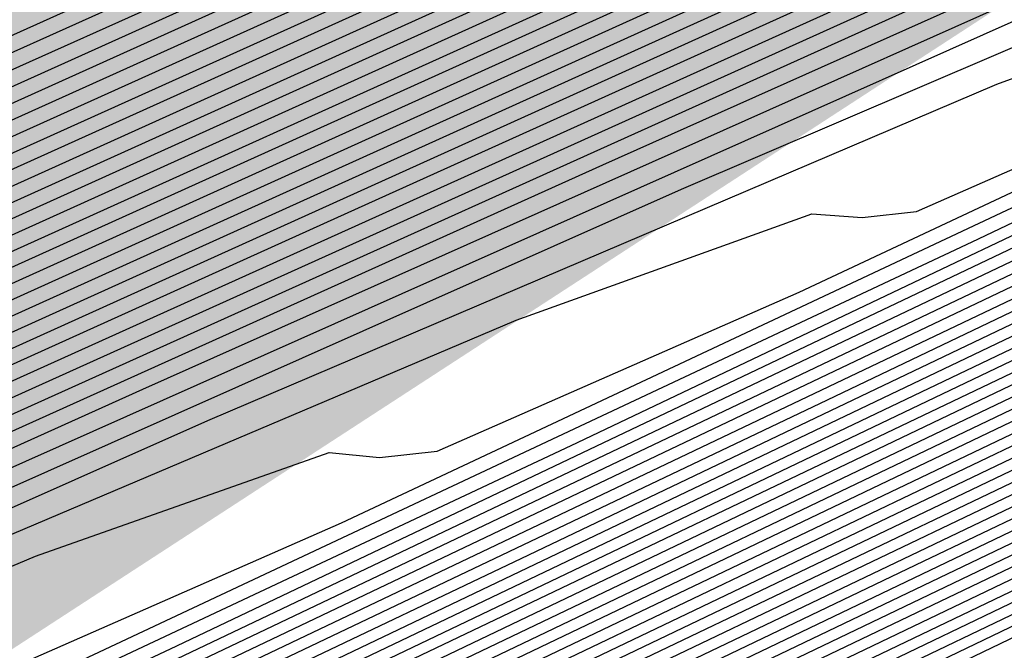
# Model space of a CAD drawing. Extents: x 3249832 to 3255657, y 13789405 to 13793316.
# Tile 294 of 656: x 3254701.077 to 3254702.625, y 13790582.366 to 13790583.356. Entities that reach past the tile are written whole.
import ezdxf

# ---------------------------------------------------------------- set-up
doc = ezdxf.new("R2010")
doc.units = 0
doc.header["$LTSCALE"] = 100
doc.header["$MEASUREMENT"] = 0
for name, color, linetype in [('GRATIO_CON', 10, 'CONTINUOUS'), ('GRATIO_ICON', 7, 'CONTINUOUS'), ('TARGETS_EAST', 7, 'CONTINUOUS')]:
    doc.layers.add(name, color=color, linetype=linetype)

# ---------------------------------------------------------------- blocks, each defined once
blk = doc.blocks.new('Gratio_032316_contours')
at = {"layer": 'GRATIO_CON', "color": 1, "linetype": 'Continuous', "flags": 128}
for points in [[(3254688.0451, 13790575.4249), (3254696.7231, 13790579.572), (3254704.5538, 13790583.3214), (3254709.7457, 13790585.8102), (3254712.6173, 13790587.189), (3254714.0145, 13790587.8622), (3254714.6772, 13790588.1834), (3254714.921, 13790588.3035), (3254714.9555, 13790588.3228), (3254715.0737, 13790588.3847), (3254715.9023, 13790588.8045), (3254718.1514, 13790589.9405), (3254722.271, 13790592.0202), (3254727.6719, 13790594.7478), (3254733.5044, 13790597.6967), (3254738.989, 13790600.4756), (3254743.6248, 13790602.8341), (3254746.9805, 13790604.5574)], [(3254688.9898, 13790575.8959), (3254697.7405, 13790580.0778), (3254705.5297, 13790583.8072), (3254710.5133, 13790586.1957), (3254713.0907, 13790587.4331), (3254714.222, 13790587.9784), (3254714.7343, 13790588.2272), (3254714.9226, 13790588.3206), (3254714.9492, 13790588.336), (3254715.0608, 13790588.3945), (3254715.8434, 13790588.791), (3254717.9677, 13790589.864), (3254721.8656, 13790591.8317), (3254727.0139, 13790594.4319), (3254732.6507, 13790597.2821), (3254738.0597, 13790600.0229), (3254742.7072, 13790602.3875), (3254746.1055, 13790604.1319)], [(3254689.9346, 13790576.367), (3254698.7579, 13790580.5836), (3254706.5055, 13790584.2927), (3254711.2809, 13790586.5807), (3254713.5641, 13790587.6764), (3254714.4295, 13790588.0938), (3254714.7913, 13790588.2703), (3254714.9242, 13790588.3372), (3254714.9428, 13790588.3489), (3254715.0479, 13790588.4041), (3254715.7845, 13790588.7774), (3254717.7841, 13790589.7874), (3254721.4602, 13790591.6432), (3254726.356, 13790594.116), (3254731.797, 13790596.8675), (3254737.1303, 13790599.5703), (3254741.7897, 13790601.9408), (3254745.2304, 13790603.7063)], [(3254690.8794, 13790576.838), (3254699.7752, 13790581.0894), (3254707.4813, 13790584.7781), (3254712.0484, 13790586.9658), (3254714.0375, 13790587.9198), (3254714.637, 13790588.2092), (3254714.8484, 13790588.3135), (3254714.9258, 13790588.3538), (3254714.9365, 13790588.3618), (3254715.0349, 13790588.4138), (3254715.7256, 13790588.7638), (3254717.6004, 13790589.7108), (3254721.0548, 13790591.4547), (3254725.6981, 13790593.8001), (3254730.9433, 13790596.4529), (3254736.201, 13790599.1177), (3254740.8721, 13790601.4941), (3254744.3553, 13790603.2808), (3254746.3031, 13790604.3029)], [(3254692.4887, 13790577.6457), (3254701.3754, 13790581.893), (3254708.9279, 13790585.5089), (3254713.1479, 13790587.5316), (3254714.7022, 13790588.2788), (3254714.9237, 13790588.3879), (3254715.009, 13790588.4331), (3254715.6077, 13790588.7367), (3254717.2331, 13790589.5577), (3254720.2439, 13790591.0777), (3254724.3823, 13790593.1684), (3254729.2359, 13790595.6237), (3254734.3423, 13790598.2124), (3254739.037, 13790600.6008), (3254742.6052, 13790602.4297), (3254744.6092, 13790603.4787), (3254745.7211, 13790604.0829)], [(3254685.5623, 13790574.3682), (3254692.9579, 13790577.8894), (3254701.6558, 13790582.0461), (3254709.0481, 13790585.5838), (3254713.1792, 13790587.561), (3254714.7014, 13790588.2896), (3254714.9188, 13790588.3948), (3254714.9975, 13790588.4372), (3254715.5498, 13790588.7195), (3254717.0499, 13790589.4795), (3254719.8386, 13790590.8887), (3254723.7244, 13790592.8524), (3254728.3822, 13790595.2091), (3254733.413, 13790597.7598), (3254738.1195, 13790600.1541), (3254741.7301, 13790602.0041), (3254743.7623, 13790603.0666), (3254744.8898, 13790603.6778)], [(3254686.1924, 13790574.6882), (3254693.4274, 13790578.1329), (3254701.9363, 13790582.1993), (3254709.1682, 13790585.6599), (3254713.2098, 13790587.5938), (3254714.6992, 13790588.3063), (3254714.9121, 13790588.4088), (3254714.9844, 13790588.4475), (3254715.4908, 13790588.7062), (3254716.8662, 13790589.403), (3254719.4332, 13790590.7003), (3254723.0664, 13790592.5365), (3254727.5286, 13790594.7946), (3254732.4837, 13790597.3072), (3254737.2019, 13790599.7074), (3254740.855, 13790601.5786), (3254742.9154, 13790602.6545), (3254744.0584, 13790603.2727), (3254745.2603, 13790603.921)], [(3254686.8224, 13790575.0082), (3254693.8968, 13790578.3764), (3254702.2169, 13790582.3524), (3254709.2883, 13790585.736), (3254713.2404, 13790587.6267), (3254714.6969, 13790588.3229), (3254714.9054, 13790588.4228), (3254714.9712, 13790588.4578), (3254715.4318, 13790588.693), (3254716.6825, 13790589.3266), (3254719.0277, 13790590.5118), (3254722.4085, 13790592.2206), (3254726.6749, 13790594.38), (3254731.5543, 13790596.8545), (3254736.2844, 13790599.2608), (3254739.9799, 13790601.153), (3254742.0685, 13790602.2424), (3254743.2271, 13790602.8675), (3254744.4453, 13790603.5235), (3254746.4302, 13790604.5655)], [(3254688.0825, 13790575.6481), (3254694.8356, 13790578.8633), (3254702.778, 13790582.6587), (3254709.5285, 13790585.8883), (3254713.3016, 13790587.6925), (3254714.6925, 13790588.3563), (3254714.8919, 13790588.4508), (3254714.9449, 13790588.4784), (3254715.3138, 13790588.6665), (3254716.3151, 13790589.1737), (3254718.2169, 13790590.1349), (3254721.0927, 13790591.5889), (3254724.9675, 13790593.5508), (3254729.6956, 13790595.9493), (3254734.4493, 13790598.3674), (3254738.2298, 13790600.3019), (3254740.3746, 13790601.4183), (3254741.5643, 13790602.0572), (3254742.8154, 13790602.7285), (3254744.8542, 13790603.7972)], [(3254688.7126, 13790575.9681), (3254695.3051, 13790579.1068), (3254703.0585, 13790582.8118), (3254709.6486, 13790585.9644), (3254713.3321, 13790587.7254), (3254714.6902, 13790588.373), (3254714.8852, 13790588.4648), (3254714.9318, 13790588.4887), (3254715.2548, 13790588.6532), (3254716.1314, 13790589.0973), (3254717.8114, 13790589.9464), (3254720.4348, 13790591.273), (3254724.1138, 13790593.1362), (3254728.7663, 13790595.4966), (3254733.5317, 13790597.9207), (3254737.3547, 13790599.8764), (3254739.5277, 13790601.0062), (3254740.733, 13790601.6521), (3254742.0005, 13790602.331), (3254744.0662, 13790603.4131), (3254746.4898, 13790604.6831)], [(3254689.3426, 13790576.2881), (3254695.7745, 13790579.3503), (3254703.3391, 13790582.965), (3254709.7687, 13790586.0406), (3254713.3627, 13790587.7583), (3254714.688, 13790588.3896), (3254714.8784, 13790588.4788), (3254714.9186, 13790588.4989), (3254715.1958, 13790588.64), (3254715.9477, 13790589.0209), (3254717.406, 13790589.758), (3254719.7768, 13790590.9571), (3254723.2601, 13790592.7216), (3254727.837, 13790595.044), (3254732.6141, 13790597.4741), (3254736.4797, 13790599.4508), (3254738.6808, 13790600.5941), (3254739.9016, 13790601.247), (3254741.1856, 13790601.9335), (3254743.2781, 13790603.029), (3254745.7336, 13790604.3149)], [(3254689.9727, 13790576.6081), (3254696.2439, 13790579.5938), (3254703.6196, 13790583.1181), (3254709.8888, 13790586.1167), (3254713.3933, 13790587.7912), (3254714.6858, 13790588.4063), (3254714.8717, 13790588.4927), (3254714.9055, 13790588.5092), (3254715.1367, 13790588.6267), (3254715.764, 13790588.9444), (3254717.0006, 13790589.5695), (3254719.1189, 13790590.6412), (3254722.4064, 13790592.307), (3254726.9076, 13790594.5914), (3254731.6966, 13790597.0274), (3254735.6046, 13790599.0253), (3254737.8339, 13790600.182), (3254739.0703, 13790600.8418), (3254740.3706, 13790601.5359), (3254742.4901, 13790602.6448), (3254744.9774, 13790603.9467)], [(3254691.2328, 13790577.248), (3254697.1828, 13790580.0808), (3254704.1807, 13790583.4244), (3254710.129, 13790586.269), (3254713.4545, 13790587.8569), (3254714.6813, 13790588.4397), (3254714.8582, 13790588.5207), (3254714.8792, 13790588.5298), (3254715.0187, 13790588.6002), (3254715.3966, 13790588.7916), (3254716.1897, 13790589.1926), (3254717.8031, 13790590.0095), (3254720.699, 13790591.4778), (3254725.0489, 13790593.6861), (3254729.8615, 13790596.1341), (3254733.8544, 13790598.1742), (3254736.14, 13790599.3578), (3254737.4076, 13790600.0316), (3254738.7408, 13790600.7409), (3254740.9141, 13790601.8765), (3254743.4649, 13790603.2103), (3254745.6215, 13790604.3595)], [(3254691.8629, 13790577.568), (3254697.6522, 13790580.3243), (3254704.4611, 13790583.5777), (3254710.2485, 13790586.3458), (3254713.4835, 13790587.8913), (3254714.6768, 13790588.4585), (3254714.8489, 13790588.537), (3254714.8506, 13790588.5348), (3254714.8518, 13790588.5334), (3254714.8527, 13790588.5327), (3254714.8664, 13790588.5395), (3254714.9598, 13790588.5869), (3254715.2129, 13790588.7152), (3254715.7842, 13790589.0041), (3254717.1452, 13790589.6936), (3254719.8453, 13790591.0632), (3254724.1196, 13790593.2335), (3254728.9439, 13790595.6874)], [(3254692.4929, 13790577.888), (3254698.1216, 13790580.5678), (3254704.7416, 13790583.7309), (3254710.3685, 13790586.422), (3254713.514, 13790587.9243), (3254714.6743, 13790588.4754), (3254714.8419, 13790588.5514), (3254714.8437, 13790588.549), (3254714.8451, 13790588.5474), (3254714.846, 13790588.5466), (3254714.8533, 13790588.5497), (3254714.9007, 13790588.5737), (3254715.0292, 13790588.6387), (3254715.3788, 13790588.8157), (3254716.4872, 13790589.3777), (3254718.9916, 13790590.6487), (3254723.1903, 13790592.7809), (3254728.0264, 13790595.2407)], [(3254690.0632, 13790576.7709), (3254693.123, 13790578.2079), (3254698.591, 13790580.8113), (3254705.0221, 13790583.884), (3254710.4885, 13790586.4982), (3254713.5444, 13790587.9574), (3254714.6719, 13790588.4924), (3254714.8349, 13790588.5658), (3254714.9582, 13790588.6248), (3254715.8092, 13790589.0544), (3254718.1159, 13790590.2241), (3254722.2424, 13790592.3192), (3254727.097, 13790594.7881), (3254731.2239, 13790596.8948), (3254733.5977, 13790598.1207), (3254734.9133, 13790598.8161), (3254736.296, 13790599.5483), (3254738.55, 13790600.7241), (3254741.1963, 13790602.1057), (3254743.4348, 13790603.2948), (3254744.6662, 13790603.9913), (3254745.0955, 13790604.2901)], [(3254691.5031, 13790577.4953), (3254694.3831, 13790578.8479), (3254699.5299, 13790581.2982), (3254705.5832, 13790584.1904), (3254710.7286, 13790586.6506), (3254713.6053, 13790588.0234), (3254714.6669, 13790588.5263), (3254714.8207, 13790588.5949), (3254714.8226, 13790588.5922), (3254714.824, 13790588.5906), (3254714.8248, 13790588.5899), (3254714.9363, 13790588.6462), (3254715.7142, 13790589.0415), (3254717.8254, 13790590.114), (3254721.6036, 13790592.0332), (3254726.0488, 13790594.2943), (3254729.8279, 13790596.2235)], [(3254692.223, 13790577.8575), (3254695.0131, 13790579.1679), (3254699.9993, 13790581.5417), (3254705.8637, 13790584.3435), (3254710.8487, 13790586.7268), (3254713.6358, 13790588.0564), (3254714.6644, 13790588.5433), (3254714.8135, 13790588.6094), (3254714.8155, 13790588.6067), (3254714.8167, 13790588.6052), (3254714.8175, 13790588.6047), (3254714.9237, 13790588.6587), (3254715.6658, 13790589.036), (3254717.6798, 13790590.0593), (3254721.2841, 13790591.8904), (3254725.5247, 13790594.0474), (3254729.1299, 13790595.8879)], [(3254691.9397, 13790577.7794), (3254692.9429, 13790578.2197), (3254695.6432, 13790579.4879), (3254700.4687, 13790581.7852), (3254706.1444, 13790584.4965), (3254710.9692, 13790586.8024), (3254713.6674, 13790588.0883), (3254714.6638, 13790588.5586), (3254714.8084, 13790588.6225), (3254714.9107, 13790588.672), (3254715.6173, 13790589.0306), (3254717.5342, 13790590.0047), (3254720.9645, 13790591.7475), (3254725.0006, 13790593.8006), (3254728.4319, 13790595.5522)], [(3254692.538, 13790578.1391), (3254692.693, 13790578.1563), (3254693.6629, 13790578.5819), (3254696.2732, 13790579.8078), (3254700.9381, 13790582.0287), (3254706.4249, 13790584.6497), (3254711.0892, 13790586.8787), (3254713.6977, 13790588.1215), (3254714.661, 13790588.5758), (3254714.801, 13790588.6374), (3254714.8981, 13790588.6844), (3254715.5689, 13790589.0251), (3254717.3886, 13790589.95), (3254720.645, 13790591.6047), (3254724.4765, 13790593.5537), (3254727.7338, 13790595.2166)], [(3254692.4376, 13790578.3629), (3254693.5455, 13790578.8053), (3254693.973, 13790578.9262), (3254694.0553, 13790578.894), (3254694.1997, 13790578.91), (3254695.1028, 13790579.3063), (3254697.5333, 13790580.4478), (3254701.877, 13790582.5157), (3254706.986, 13790584.9561), (3254711.3292, 13790587.0312), (3254713.7583, 13790588.1878), (3254714.6556, 13790588.6103), (3254714.7861, 13790588.6673), (3254714.873, 13790588.7094), (3254715.4721, 13790589.0141), (3254717.0973, 13790589.8407), (3254720.006, 13790591.3189), (3254723.4283, 13790593.06), (3254726.3378, 13790594.5453), (3254728.0364, 13790595.4225)], [(3254691.1475, 13790577.8377), (3254693.1821, 13790578.7265), (3254694.3011, 13790579.1761), (3254694.732, 13790579.3012), (3254694.814, 13790579.2715), (3254694.9531, 13790579.2868), (3254695.8227, 13790579.6685), (3254698.1634, 13790580.7678), (3254702.3464, 13790582.7592), (3254707.2665, 13790585.1092), (3254711.4492, 13790587.1075), (3254713.7886, 13790588.221), (3254714.6529, 13790588.6275), (3254714.7787, 13790588.6822), (3254714.8604, 13790588.7218), (3254715.4237, 13790589.0086), (3254716.9517, 13790589.786), (3254719.6864, 13790591.1761), (3254722.9042, 13790592.8131), (3254725.6398, 13790594.2097), (3254727.242, 13790595.0371)], [(3254691.8705, 13790578.1904), (3254693.9267, 13790579.0902), (3254695.0567, 13790579.5469), (3254695.491, 13790579.6762), (3254695.5727, 13790579.6489), (3254695.7064, 13790579.6637), (3254696.5427, 13790580.0307), (3254698.7935, 13790581.0877), (3254702.8158, 13790583.0027), (3254707.547, 13790585.2624), (3254711.5691, 13790587.1837), (3254713.8189, 13790588.2542), (3254714.6502, 13790588.6447), (3254714.7713, 13790588.6972), (3254714.8479, 13790588.7343), (3254715.3752, 13790589.003), (3254716.8061, 13790589.7314), (3254719.3669, 13790591.0332), (3254722.3801, 13790592.5662), (3254724.9418, 13790593.874), (3254726.4475, 13790594.6516), (3254727.4901, 13790595.1998)], [(3254692.5936, 13790578.5431), (3254694.6713, 13790579.4538), (3254695.8124, 13790579.9177), (3254696.25, 13790580.0512), (3254696.3314, 13790580.0263), (3254696.4597, 13790580.0405), (3254697.2626, 13790580.3929), (3254699.4235, 13790581.4077), (3254703.2852, 13790583.2462), (3254707.8275, 13790585.4156), (3254711.6891, 13790587.26), (3254713.8492, 13790588.2873), (3254714.6475, 13790588.662), (3254714.7639, 13790588.7121), (3254714.8353, 13790588.7468), (3254715.3268, 13790588.9975), (3254716.6604, 13790589.6767), (3254719.0474, 13790590.8904), (3254721.856, 13790592.3194), (3254724.2438, 13790593.5384), (3254725.6531, 13790594.2662), (3254726.6653, 13790594.798), (3254728.1466, 13790595.5731)], [(3254691.1894, 13790577.9695), (3254694.0397, 13790579.2485), (3254696.1604, 13790580.1811), (3254697.3236, 13790580.6593), (3254697.768, 13790580.8012), (3254697.8487, 13790580.7812), (3254697.9664, 13790580.7942), (3254698.7025, 13790581.1172), (3254700.6836, 13790582.0477), (3254704.2241, 13790583.7332)], [(3254691.883, 13790578.3085), (3254694.7627, 13790579.6012), (3254696.9049, 13790580.5447), (3254698.0792, 13790581.0301), (3254698.5269, 13790581.1762), (3254698.6074, 13790581.1587), (3254698.7198, 13790581.1711), (3254699.4224, 13790581.4794), (3254701.3137, 13790582.3677), (3254704.6935, 13790583.9767)], [(3254692.5765, 13790578.6474), (3254695.4858, 13790579.954), (3254697.6495, 13790580.9084), (3254698.8348, 13790581.401), (3254699.2859, 13790581.5513), (3254699.3661, 13790581.5361), (3254699.4731, 13790581.5479), (3254700.1424, 13790581.8416), (3254701.9437, 13790582.6876), (3254705.1629, 13790584.2202)], [(3254693.2701, 13790578.9864), (3254696.2088, 13790580.3067), (3254698.3941, 13790581.272), (3254699.5905, 13790581.7718), (3254700.0449, 13790581.9263), (3254700.1248, 13790581.9135), (3254700.2264, 13790581.9248), (3254700.8623, 13790582.2038), (3254702.5738, 13790583.0076), (3254705.6323, 13790584.4637)], [(3254691.2536, 13790578.1267), (3254694.6573, 13790579.6642), (3254697.655, 13790581.0121), (3254699.8832, 13790581.9993), (3254701.1017, 13790582.5134), (3254701.5629, 13790582.6763), (3254701.6421, 13790582.6684), (3254701.7331, 13790582.6785), (3254702.3022, 13790582.9282), (3254703.8339, 13790583.6476), (3254706.5712, 13790584.9507)], [(3254691.9135, 13790578.4503), (3254695.3508, 13790580.0032), (3254698.378, 13790581.3648), (3254700.6277, 13790582.363), (3254701.8573, 13790582.8842), (3254702.3219, 13790583.0513), (3254702.4008, 13790583.0459), (3254702.4864, 13790583.0553), (3254703.0221, 13790583.2904), (3254704.4639, 13790583.9676)], [(3254692.5734, 13790578.774), (3254696.0444, 13790580.3421), (3254699.1011, 13790581.7176), (3254701.3723, 13790582.7266), (3254702.613, 13790583.255), (3254703.0808, 13790583.4263), (3254703.1595, 13790583.4233), (3254703.2398, 13790583.4322), (3254703.7421, 13790583.6526), (3254705.094, 13790584.2875)], [(3254689.692, 13790577.4982), (3254693.2333, 13790579.0977), (3254696.738, 13790580.6811), (3254699.8241, 13790582.0703), (3254702.1169, 13790583.0902), (3254703.3686, 13790583.6258), (3254703.8398, 13790583.8013), (3254703.9182, 13790583.8007), (3254703.9931, 13790583.809), (3254704.462, 13790584.0148)], [(3254690.9437, 13790578.1147), (3254694.5531, 13790579.745), (3254698.1252, 13790581.359), (3254701.2702, 13790582.7757), (3254703.606, 13790583.8175), (3254704.8798, 13790584.3675)], [(3254691.5696, 13790578.4229), (3254695.213, 13790580.0687), (3254698.8187, 13790581.6979), (3254701.9933, 13790583.1284), (3254704.3506, 13790584.1812)], [(3254692.1954, 13790578.7312), (3254695.8729, 13790580.3923), (3254699.5123, 13790582.0369), (3254702.7163, 13790583.4811), (3254705.0951, 13790584.5448), (3254706.3911, 13790585.1091), (3254706.8758, 13790585.3014), (3254706.9529, 13790585.3105), (3254707.0065, 13790585.3164), (3254707.3418, 13790585.4636), (3254708.2443, 13790585.8874), (3254709.8571, 13790586.6552), (3254711.7541, 13790587.5612), (3254713.367, 13790588.3312), (3254714.2693, 13790588.7599), (3254714.6032, 13790588.9158), (3254714.6527, 13790588.936), (3254714.7384, 13790588.9781), (3254715.3273, 13790589.2809), (3254716.923, 13790590.1036), (3254719.7767, 13790591.5764), (3254723.1315, 13790593.3125), (3254725.9781, 13790594.796), (3254727.5602, 13790595.6396)], [(3254692.8213, 13790579.0395), (3254696.5328, 13790580.716), (3254700.2059, 13790582.3758), (3254703.4394, 13790583.8339), (3254705.8397, 13790584.9085)], [(3254690.6939, 13790578.1345), (3254694.073, 13790579.656), (3254697.8526, 13790581.3633), (3254701.593, 13790583.0537), (3254704.8855, 13790584.5393)], [(3254691.2894, 13790578.429), (3254694.6989, 13790579.9643), (3254698.5125, 13790581.687), (3254702.2866, 13790583.3927), (3254705.6085, 13790584.892)], [(3254691.8848, 13790578.7234), (3254695.3247, 13790580.2725), (3254699.1724, 13790582.0106), (3254702.9802, 13790583.7316), (3254706.3316, 13790585.2447)], [(3254692.4803, 13790579.0178), (3254695.9506, 13790580.5808), (3254699.8323, 13790582.3343), (3254703.6738, 13790584.0706), (3254707.0547, 13790585.5975)], [(3254691.0267, 13790578.4249), (3254693.6712, 13790579.6067), (3254697.2023, 13790581.1973), (3254701.1521, 13790582.9816), (3254705.0609, 13790584.7485)], [(3254691.5996, 13790578.7088), (3254694.2667, 13790579.9011), (3254697.8281, 13790581.5056), (3254701.812, 13790583.3053), (3254705.7545, 13790585.0874)], [(3254692.1724, 13790578.9927), (3254694.8622, 13790580.1955), (3254698.454, 13790581.8138), (3254702.4719, 13790583.6289), (3254706.4481, 13790585.4262)], [(3254691.2254, 13790578.6127), (3254692.7452, 13790579.2766), (3254695.4531, 13790580.4879), (3254699.0432, 13790582.1055), (3254703.0082, 13790583.8967), (3254706.8625, 13790585.639)], [(3254692.346, 13790579.1682), (3254693.8908, 13790579.8444), (3254696.6345, 13790581.0724), (3254700.2187, 13790582.6876), (3254704.0706, 13790584.4276), (3254707.6682, 13790586.0538)], [(3254692.0538, 13790579.092), (3254692.9063, 13790579.446), (3254694.4637, 13790580.1284), (3254697.2252, 13790581.3647), (3254700.8064, 13790582.9786), (3254704.6018, 13790584.6931)], [(3254692.6074, 13790579.3662), (3254693.4667, 13790579.7237), (3254695.0365, 13790580.4123), (3254697.8159, 13790581.657), (3254701.3941, 13790583.2696), (3254705.133, 13790584.9586)], [(3254692.2792, 13790579.2817), (3254693.1611, 13790579.6403), (3254694.027, 13790580.0015), (3254695.6093, 13790580.6962), (3254698.4066, 13790581.9492), (3254701.9819, 13790583.5606), (3254705.6642, 13790585.224)], [(3254691.9095, 13790579.2109), (3254693.3727, 13790579.8232), (3254694.2683, 13790580.1887), (3254695.1476, 13790580.557), (3254696.755, 13790581.264), (3254699.588, 13790582.5338), (3254703.1573, 13790584.1426), (3254706.7266, 13790585.7549)], [(3254692.4447, 13790579.4765), (3254693.9195, 13790580.094), (3254694.8219, 13790580.4629), (3254695.7079, 13790580.8348), (3254697.3278, 13790581.5479), (3254700.1787, 13790582.826), (3254703.745, 13790584.4337), (3254707.2578, 13790586.0204), (3254710.0852, 13790587.2981), (3254712.143, 13790588.2276), (3254713.4841, 13790588.8317), (3254714.1913, 13790589.1474), (3254714.4667, 13790589.2679), (3254714.5427, 13790589.3004), (3254714.6089, 13790589.3323), (3254714.6855, 13790589.3712), (3254714.7499, 13790589.4049), (3254714.849, 13790589.4584), (3254715.3057, 13790589.7045), (3254716.5119, 13790590.3531), (3254718.7351, 13790591.5477), (3254721.7449, 13790593.1651), (3254725.1866, 13790595.0157), (3254728.6918, 13790596.9035)], [(3254691.1409, 13790578.9669), (3254692.98, 13790579.7421), (3254694.4663, 13790580.3647), (3254695.3756, 13790580.7371), (3254696.2682, 13790581.1125), (3254697.9006, 13790581.8318), (3254700.7694, 13790583.1183), (3254704.3327, 13790584.7247), (3254707.789, 13790586.2859), (3254710.488, 13790587.5055), (3254712.3848, 13790588.3621), (3254713.5859, 13790588.9028), (3254714.274, 13790589.215), (3254714.9379, 13790589.5467), (3254716.1424, 13790590.1862), (3254718.3035, 13790591.3443), (3254721.242, 13790592.9223), (3254724.6294, 13790594.7436), (3254728.1169, 13790596.6219)], [(3254691.6619, 13790579.2263), (3254693.5153, 13790580.0077), (3254695.013, 13790580.6355), (3254695.9292, 13790581.0113), (3254696.8285, 13790581.3903), (3254698.4734, 13790582.1157), (3254701.3601, 13790583.4106), (3254704.9205, 13790585.0157), (3254708.3202, 13790586.5513), (3254710.8908, 13790587.7129), (3254712.6266, 13790588.4968), (3254713.6875, 13790588.9742), (3254714.2931, 13790589.2489), (3254714.9014, 13790589.5534), (3254716.0298, 13790590.1526), (3254718.063, 13790591.2422), (3254720.854, 13790592.741), (3254724.1231, 13790594.4989), (3254727.5569, 13790596.3484)], [(3254690.8905, 13790578.9855), (3254692.7039, 13790579.7452), (3254694.5859, 13790580.5388), (3254696.1065, 13790581.177), (3254697.0364, 13790581.5597), (3254697.9491, 13790581.9458), (3254699.6191, 13790582.6835), (3254702.5415, 13790583.9951), (3254706.0959, 13790585.5977), (3254709.3826, 13790587.0822), (3254711.6964, 13790588.1277), (3254713.1101, 13790588.766), (3254713.8907, 13790589.1169), (3254714.3312, 13790589.3167), (3254714.8283, 13790589.5669), (3254715.8046, 13790590.0856), (3254717.5818, 13790591.0379), (3254720.078, 13790592.3785), (3254723.1105, 13790594.0093), (3254726.4371, 13790595.8013), (3254729.5778, 13790597.5011)]]:
    blk.add_lwpolyline(points, dxfattribs=at)
at = {"layer": 'GRATIO_ICON', "color": 7, "linetype": 'Continuous', "flags": 128}
for points in [[(3254687.1003, 13790574.9538), (3254695.7057, 13790579.0662), (3254703.578, 13790582.8359), (3254708.9782, 13790585.4251), (3254712.1439, 13790586.9455), (3254713.807, 13790587.7466), (3254714.6201, 13790588.1401), (3254714.9194, 13790588.2867), (3254714.9619, 13790588.3098), (3254715.0867, 13790588.3751), (3254715.9613, 13790588.8181), (3254718.335, 13790590.0171), (3254722.6765, 13790592.2087), (3254728.3298, 13790595.0637), (3254734.3581, 13790598.1113), (3254739.9184, 13790600.9282), (3254744.5424, 13790603.2808), (3254747.8556, 13790604.983)], [(3254691.8242, 13790577.3091), (3254700.7926, 13790581.5952), (3254708.4571, 13790585.2636), (3254712.8159, 13790587.3508), (3254714.5108, 13790588.1631), (3254714.8444, 13790588.3246), (3254714.9055, 13790588.3566), (3254714.9274, 13790588.3704), (3254714.9301, 13790588.3748), (3254715.022, 13790588.4234), (3254715.6667, 13790588.7503), (3254717.4167, 13790589.6343), (3254720.6493, 13790591.2662), (3254725.0402, 13790593.4842), (3254730.0896, 13790596.0383), (3254735.2717, 13790598.665), (3254739.9546, 13790601.0474), (3254743.4802, 13790602.8552), (3254745.4562, 13790603.8908)], [(3254687.4525, 13790575.3281), (3254694.3662, 13790578.6198), (3254702.4974, 13790582.5055), (3254709.4084, 13790585.8122), (3254713.271, 13790587.6596), (3254714.6947, 13790588.3396), (3254714.8986, 13790588.4368), (3254714.9581, 13790588.4681), (3254715.3728, 13790588.6797), (3254716.4988, 13790589.2502), (3254718.6223, 13790590.3233), (3254721.7506, 13790591.9048), (3254725.8212, 13790593.9654), (3254730.625, 13790596.4019), (3254735.3668, 13790598.8141), (3254739.1049, 13790600.7275), (3254741.2215, 13790601.8303), (3254742.3957, 13790602.4624), (3254743.6304, 13790603.126), (3254745.6422, 13790604.1814)], [(3254690.6028, 13790576.928), (3254696.7133, 13790579.8373), (3254703.9002, 13790583.2712), (3254710.0089, 13790586.1928), (3254713.4239, 13790587.8241), (3254714.6835, 13790588.423), (3254714.865, 13790588.5067), (3254714.8923, 13790588.5195), (3254715.0777, 13790588.6135), (3254715.5803, 13790588.868), (3254716.5951, 13790589.381), (3254718.461, 13790590.3253), (3254721.5527, 13790591.8924), (3254725.9783, 13790594.1388), (3254730.779, 13790596.5807), (3254734.7295, 13790598.5997), (3254736.9869, 13790599.7699), (3254738.2389, 13790600.4367), (3254739.5557, 13790601.1384), (3254741.7021, 13790602.2607), (3254744.2212, 13790603.5785), (3254746.3504, 13790604.7145)], [(3254690.7831, 13790577.1331), (3254693.753, 13790578.5279), (3254699.0604, 13790581.0548), (3254705.3027, 13790584.0372), (3254710.6086, 13790586.5744), (3254713.5749, 13790587.9904), (3254714.6694, 13790588.5093), (3254714.8278, 13790588.5804), (3254714.946, 13790588.6367), (3254715.7611, 13790589.0482), (3254717.9705, 13790590.1687), (3254721.923, 13790592.1758), (3254726.573, 13790594.5409), (3254730.5259, 13790596.559)], [(3254691.693, 13790577.9992), (3254692.7899, 13790578.4344), (3254693.2141, 13790578.5511), (3254693.2967, 13790578.5166), (3254693.4464, 13790578.5331), (3254694.3828, 13790578.9441), (3254696.9033, 13790580.1278), (3254701.4076, 13790582.2722), (3254706.7054, 13790584.8029), (3254711.2092, 13790586.9549), (3254713.728, 13790588.1546), (3254714.6583, 13790588.593), (3254714.7935, 13790588.6523), (3254714.8856, 13790588.6969), (3254715.5205, 13790589.0196), (3254717.2429, 13790589.8953), (3254720.3255, 13790591.4618), (3254723.9524, 13790593.3068), (3254727.0358, 13790594.881), (3254728.8309, 13790595.808)], [(3254690.4958, 13790577.6306), (3254693.3166, 13790578.8958), (3254695.4158, 13790579.8174), (3254696.568, 13790580.2885), (3254697.009, 13790580.4262), (3254697.09, 13790580.4038), (3254697.2131, 13790580.4174), (3254697.9825, 13790580.7551), (3254700.0536, 13790581.7277), (3254703.7547, 13790583.4897), (3254708.108, 13790585.5688), (3254711.8091, 13790587.3362), (3254713.8795, 13790588.3205), (3254714.6448, 13790588.6792), (3254714.7565, 13790588.7271), (3254714.8228, 13790588.7592), (3254715.2784, 13790588.992), (3254716.5148, 13790589.6221), (3254718.7279, 13790590.7475), (3254721.3319, 13790592.0725), (3254723.5457, 13790593.2027), (3254724.8586, 13790593.8807), (3254725.8405, 13790594.3962), (3254727.3317, 13790595.1756)], [(3254690.5937, 13790577.803), (3254693.9637, 13790579.3253), (3254696.9319, 13790580.6594), (3254699.1386, 13790581.6357), (3254700.3461, 13790582.1426), (3254700.8039, 13790582.3013), (3254700.8834, 13790582.291), (3254700.9798, 13790582.3016), (3254701.5823, 13790582.566), (3254703.2038, 13790583.3276), (3254706.1018, 13790584.7072)], [(3254690.3178, 13790577.8064), (3254693.8932, 13790579.4213), (3254697.4316, 13790581.02), (3254700.5472, 13790582.423), (3254702.8614, 13790583.4539), (3254704.1242, 13790583.9967), (3254704.5988, 13790584.1763)], [(3254690.0984, 13790577.8401), (3254693.4471, 13790579.3477), (3254697.1927, 13790581.0396), (3254700.8995, 13790582.7148), (3254704.1624, 13790584.1866), (3254706.5842, 13790585.2721)], [(3254690.4539, 13790578.141), (3254693.0758, 13790579.3122), (3254696.5764, 13790580.889), (3254700.4922, 13790582.658), (3254704.3673, 13790584.4095)], [(3254691.7857, 13790578.8905), (3254693.318, 13790579.5605), (3254696.0438, 13790580.7801), (3254699.631, 13790582.3965), (3254703.5394, 13790584.1622), (3254707.2654, 13790585.8464)], [(3254691.3742, 13790578.9453), (3254692.826, 13790579.5525), (3254693.7147, 13790579.9145), (3254694.5873, 13790580.2792), (3254696.1821, 13790580.9801), (3254698.9973, 13790582.2415), (3254702.5696, 13790583.8516), (3254706.1954, 13790585.4895)], [(3254692.1829, 13790579.4857), (3254694.0506, 13790580.2733), (3254695.5598, 13790580.9062), (3254696.4828, 13790581.2855), (3254697.3888, 13790581.668), (3254699.0462, 13790582.3996), (3254701.9508, 13790583.7029), (3254705.5082, 13790585.3067), (3254708.8514, 13790586.8168), (3254711.2936, 13790587.9203), (3254712.8683, 13790588.6314), (3254713.7891, 13790589.0455), (3254714.3121, 13790589.2828), (3254714.8648, 13790589.5602), (3254715.9172, 13790590.1191), (3254717.8224, 13790591.1401), (3254720.466, 13790592.5598), (3254723.6168, 13790594.2541), (3254726.997, 13790596.0748), (3254730.1427, 13790597.7775)]]:
    blk.add_lwpolyline(points, dxfattribs=at)

msp = doc.modelspace()

# ---------------------------------------------------------------- linework, layer by layer
at = {"layer": 'TARGETS_EAST', "color": 1}
msp.add_solid([(3254691.2359, 13790583.821), (3254693.9013, 13790577.7103), (3254710.9006, 13790588.7617)], dxfattribs=at)

# ---------------------------------------------------------------- block references
at = {"layer": 'TARGETS_EAST'}
msp.add_blockref('Gratio_032316_contours', (0, 0), dxfattribs=at)

doc.saveas('drawing.dxf')
